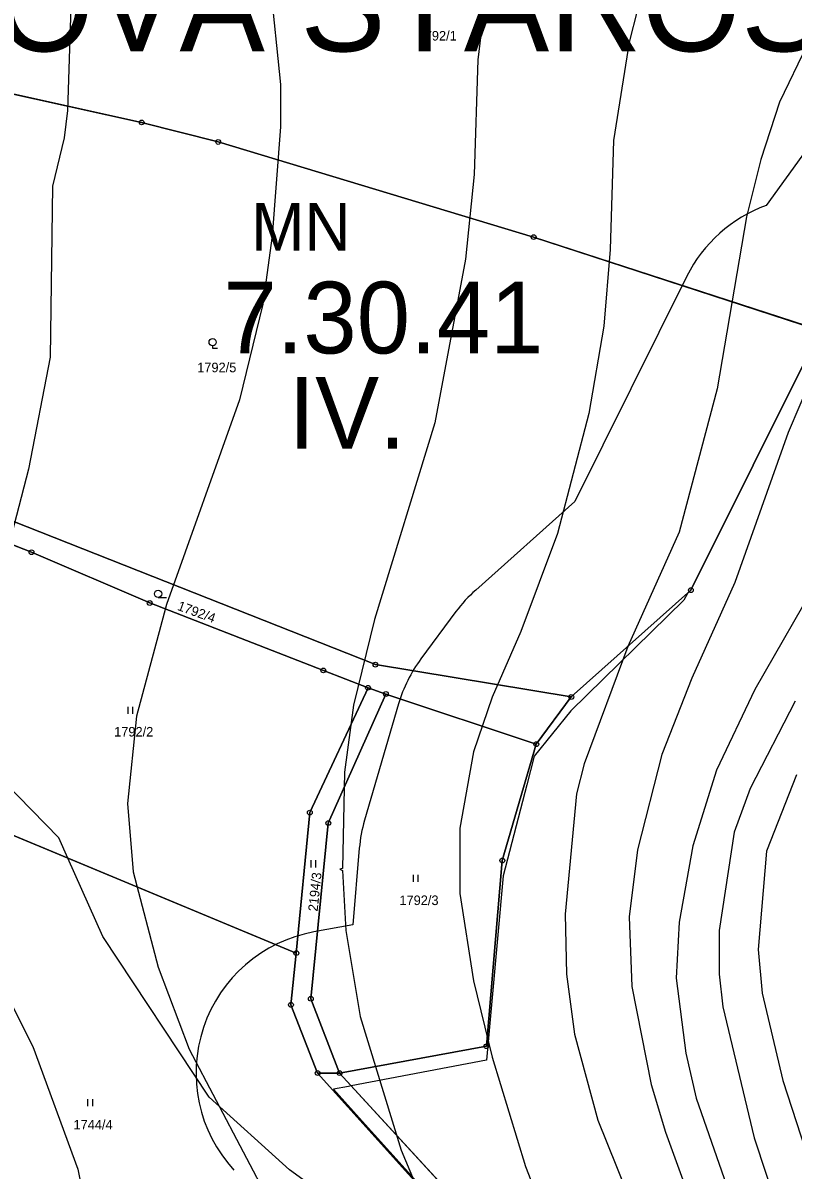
# Model space of a CAD drawing. Extents: x -706130 to -698555, y -971544 to -967260.
# Drawn here: x -703308.5 to -703147.5, y -970857.1 to -970617.2 of the extents above; entities that cross this region are included whole.
import ezdxf

# ---------------------------------------------------------------- set-up
doc = ezdxf.new("R2010")
doc.units = 0
for name, color, linetype in [('BPEJ hranice S', 7, 'Continuous'), ('BPEJ kód', 7, 'Continuous'), ('KN_Hranice_parcel', 7, 'Continuous'), ('KN_Parcelni cisla', 7, 'Continuous'), ('KN_Polygon parcely', 7, 'Continuous'), ('KN_Popisy_pomistni nazvy', 7, 'Continuous'), ('KN_POZEMKY_10_LESNI POZEMEK', 7, 'Continuous'), ('KN_POZEMKY_14_OSTATNI PLOCHA', 7, 'Continuous'), ('KN_POZEMKY_5_ZAHRADA', 7, 'Continuous'), ('KN_POZEMKY_6_OVOCNY_SAD', 7, 'Continuous'), ('KN_POZEMKY_7_TTP', 7, 'Continuous'), ('KN_VYUZITI_17_ostatni plocha_ostatni komunikace', 7, 'Continuous'), ('KN_Značky bodu BP', 7, 'Continuous'), ('KN_Značky kultur', 7, 'Continuous'), ('OP lesa 30 m', 7, 'Continuous'), ('Plochy lesní všeobecné S', 7, 'Continuous'), ('Plochy smíšené nezastavěného území všeobecné S', 7, 'Continuous'), ('Plochy zemědělské všeobecné CELEK S', 7, 'Continuous'), ('Regulační bloky v krajině S', 7, 'Continuous'), ('Regulační kódy v krajině S', 7, 'Continuous'), ('VÝŠKOPIS_vrstevnice hlavní', 7, 'Continuous'), ('VÝŠKOPIS_vrstevnice zesílená', 7, 'Continuous')]:
    doc.layers.add(name, color=color, linetype=linetype)

msp = doc.modelspace()

# ---------------------------------------------------------------- linework, layer by layer
at = {"layer": 'BPEJ hranice S'}
for points in [[(-703144.08, -970685.95), (-703168.87, -970735.8), (-703169.62, -970736.47), (-703170.38, -970737.92), (-703193.95, -970761.01), (-703201.64, -970770.49), (-703203.19, -970776.51), (-703208.1, -970795.53), (-703211.64, -970834.08), (-703239.88, -970839.46), (-703240.46, -970839.57), (-703243.6, -970840.17), (-703238.22, -970846.15), (-703219.02, -970867.46)], [(-703231.11, -970872.76), (-703252.79, -970857.03), (-703269.59, -970841.85), (-703291.81, -970808.23), (-703299.14, -970791.84), (-703301.03, -970787.62), (-703323.79, -970764.31)], [(-703146.34, -970990.21), (-703188.87, -970951.52), (-703213.89, -970919.41), (-703214.4, -970912.01), (-703215.2, -970900.58), (-703215.37, -970878.39), (-703218.72, -970877.19), (-703231.11, -970872.76), (-703252.79, -970857.03), (-703269.59, -970841.85), (-703291.81, -970808.23), (-703299.14, -970791.84), (-703301.03, -970787.62), (-703323.79, -970764.31)]]:
    msp.add_lwpolyline(points, dxfattribs=at)
at = {"layer": 'KN_Hranice_parcel'}
for p, q in [((-703365.42, -970619.95), (-703283.7, -970637.97)), ((-703201.75, -970661.96), (-703136.34, -970683.28)), ((-703306.72, -970727.87), (-703321.76, -970722.01)), ((-703236.37, -970756.21), (-703245.71, -970752.58)), ((-703193.88, -970758.14), (-703234.83, -970751.38)), ((-703236.37, -970756.21), (-703232.64, -970757.52)), ((-703201.19, -970768.01), (-703232.64, -970757.52)), ((-703193.88, -970758.14), (-703201.19, -970768.01)), ((-703251.36, -970811.71), (-703338.12, -970775.63)), ((-703242.32, -970836.8), (-703246.9, -970836.79))]:
    msp.add_line(p, q, dxfattribs=at)
for points in [[(-703283.7, -970637.97), (-703267.68, -970642.06), (-703201.75, -970661.96)], [(-703136.34, -970683.28), (-703137.61, -970684.84), (-703142.86, -970683.51), (-703168.87, -970735.8), (-703193.88, -970758.14)], [(-703234.83, -970751.38), (-703313.66, -970720.21), (-703340.62, -970710.13), (-703368.04, -970703.69), (-703391.48, -970690.98)], [(-703245.71, -970752.58), (-703282.01, -970738.48), (-703306.72, -970727.87)], [(-703251.36, -970811.71), (-703248.54, -970782.32), (-703236.37, -970756.21)], [(-703232.64, -970757.52), (-703244.67, -970784.51), (-703248.32, -970821.24), (-703242.32, -970836.8)], [(-703201.19, -970768.01), (-703208.3, -970792.34), (-703211.64, -970831.19), (-703242.32, -970836.8)], [(-703246.9, -970836.79), (-703252.48, -970822.52), (-703251.36, -970811.71)], [(-703218.04, -970912.72), (-703218.77, -970874.45), (-703221.56, -970864.95), (-703246.9, -970836.79)], [(-703242.32, -970836.8), (-703216.79, -970864.63), (-703214.84, -970870.83), (-703214.33, -970918.84)]]:
    msp.add_lwpolyline(points, dxfattribs=at)
at = {"layer": 'KN_Polygon parcely'}
for points in [[(-703365.42, -970619.95), (-703283.7, -970637.97), (-703267.68, -970642.06), (-703201.75, -970661.96), (-703136.34, -970683.28), (-703105.85, -970641.11), (-703098.9, -970628.21), (-703166.4, -970592.36), (-703196.44, -970578.75), (-703235.81, -970564.05), (-703262.19, -970558.35), (-703273.75, -970556.53), (-703308.15, -970576.53), (-703318.91, -970579.47), (-703374.63, -970612.98), (-703373.91, -970614.94), (-703382.32, -970616.38)], [(-703401.39, -970678.73), (-703391.48, -970690.98), (-703368.04, -970703.69), (-703340.62, -970710.13), (-703313.66, -970720.21), (-703234.83, -970751.38), (-703193.88, -970758.14), (-703168.87, -970735.8), (-703142.86, -970683.51), (-703137.61, -970684.84), (-703136.34, -970683.28), (-703201.75, -970661.96), (-703267.68, -970642.06), (-703283.7, -970637.97), (-703365.42, -970619.95), (-703368.77, -970648.89), (-703375.85, -970676.8), (-703404.93, -970671.23)], [(-703232.64, -970757.52), (-703201.19, -970768.01), (-703193.88, -970758.14), (-703234.83, -970751.38), (-703313.66, -970720.21), (-703340.62, -970710.13), (-703368.04, -970703.69), (-703391.48, -970690.98), (-703401.39, -970678.73), (-703399.89, -970695.15), (-703385.77, -970699.34), (-703368.24, -970708.49), (-703347.32, -970713.82), (-703341.58, -970715.28), (-703321.76, -970722.01), (-703306.72, -970727.87), (-703282.01, -970738.48), (-703245.71, -970752.58), (-703236.37, -970756.21)], [(-703282.01, -970738.48), (-703306.72, -970727.87), (-703321.76, -970722.01), (-703338.12, -970775.63), (-703251.36, -970811.71), (-703248.54, -970782.32), (-703236.37, -970756.21), (-703245.71, -970752.58)], [(-703246.9, -970836.79), (-703242.32, -970836.8), (-703248.32, -970821.24), (-703244.67, -970784.51), (-703232.64, -970757.52), (-703236.37, -970756.21), (-703248.54, -970782.32), (-703251.36, -970811.71), (-703252.48, -970822.52)], [(-703201.19, -970768.01), (-703232.64, -970757.52), (-703244.67, -970784.51), (-703248.32, -970821.24), (-703242.32, -970836.8), (-703211.64, -970831.19), (-703208.3, -970792.34)], [(-703218.77, -970874.45), (-703221.56, -970864.95), (-703246.9, -970836.79), (-703252.48, -970822.52), (-703251.36, -970811.71), (-703338.12, -970775.63), (-703354.08, -970769.21), (-703356.16, -970787.98), (-703355, -970796.22), (-703358.84, -970830.72), (-703361.41, -970853.84), (-703322.73, -970883.71), (-703325.48, -970887.18), (-703311.29, -970891.69), (-703283.26, -970899.43), (-703218.04, -970912.72)], [(-703246.9, -970836.79), (-703221.56, -970864.95), (-703218.77, -970874.45), (-703218.04, -970912.72), (-703214.33, -970918.84), (-703214.84, -970870.83), (-703216.79, -970864.63), (-703242.32, -970836.8)]]:
    msp.add_lwpolyline(points, close=True, dxfattribs=at)
msp.add_lwpolyline([(-703142.86, -970683.51), (-703168.87, -970735.8), (-703193.88, -970758.14), (-703201.19, -970768.01), (-703208.3, -970792.34), (-703211.64, -970831.19), (-703242.32, -970836.8), (-703216.79, -970864.63), (-703214.84, -970870.83), (-703214.33, -970918.84), (-703188.87, -970951.52), (-703146.34, -970990.21)], dxfattribs=at)
at = {"layer": 'KN_POZEMKY_10_LESNI POZEMEK'}
for p, q in [((-703168.87, -970735.8), (-703142.86, -970683.51)), ((-703193.88, -970758.14), (-703168.87, -970735.8)), ((-703201.19, -970768.01), (-703193.88, -970758.14)), ((-703208.3, -970792.34), (-703201.19, -970768.01)), ((-703211.64, -970831.19), (-703208.3, -970792.34)), ((-703242.32, -970836.8), (-703211.64, -970831.19)), ((-703216.79, -970864.63), (-703242.32, -970836.8))]:
    msp.add_line(p, q, dxfattribs=at)
at = {"layer": 'KN_POZEMKY_14_OSTATNI PLOCHA'}
for p, q in [((-703221.56, -970864.95), (-703246.9, -970836.79)), ((-703246.9, -970836.79), (-703242.32, -970836.8)), ((-703242.32, -970836.8), (-703216.79, -970864.63))]:
    msp.add_line(p, q, dxfattribs=at)
at = {"layer": 'KN_POZEMKY_5_ZAHRADA'}
for p, q in [((-703313.66, -970720.21), (-703234.83, -970751.38)), ((-703306.72, -970727.87), (-703321.76, -970722.01)), ((-703282.01, -970738.48), (-703306.72, -970727.87)), ((-703245.71, -970752.58), (-703282.01, -970738.48)), ((-703236.37, -970756.21), (-703245.71, -970752.58)), ((-703234.83, -970751.38), (-703193.88, -970758.14)), ((-703232.64, -970757.52), (-703236.37, -970756.21)), ((-703201.19, -970768.01), (-703232.64, -970757.52)), ((-703193.88, -970758.14), (-703201.19, -970768.01))]:
    msp.add_line(p, q, dxfattribs=at)
at = {"layer": 'KN_POZEMKY_6_OVOCNY_SAD'}
for p, q in [((-703365.42, -970619.95), (-703283.7, -970637.97)), ((-703283.7, -970637.97), (-703365.42, -970619.95)), ((-703283.7, -970637.97), (-703267.68, -970642.06)), ((-703267.68, -970642.06), (-703283.7, -970637.97)), ((-703267.68, -970642.06), (-703201.75, -970661.96)), ((-703201.75, -970661.96), (-703267.68, -970642.06)), ((-703201.75, -970661.96), (-703136.34, -970683.28)), ((-703136.34, -970683.28), (-703201.75, -970661.96)), ((-703142.86, -970683.51), (-703168.87, -970735.8)), ((-703234.83, -970751.38), (-703313.66, -970720.21)), ((-703168.87, -970735.8), (-703193.88, -970758.14)), ((-703193.88, -970758.14), (-703234.83, -970751.38))]:
    msp.add_line(p, q, dxfattribs=at)
at = {"layer": 'KN_POZEMKY_7_TTP'}
for p, q in [((-703321.76, -970722.01), (-703306.72, -970727.87)), ((-703306.72, -970727.87), (-703282.01, -970738.48)), ((-703282.01, -970738.48), (-703245.71, -970752.58)), ((-703245.71, -970752.58), (-703236.37, -970756.21)), ((-703248.54, -970782.32), (-703236.37, -970756.21)), ((-703236.37, -970756.21), (-703248.54, -970782.32)), ((-703236.37, -970756.21), (-703232.64, -970757.52)), ((-703232.64, -970757.52), (-703244.67, -970784.51)), ((-703244.67, -970784.51), (-703232.64, -970757.52)), ((-703232.64, -970757.52), (-703201.19, -970768.01)), ((-703201.19, -970768.01), (-703208.3, -970792.34)), ((-703251.36, -970811.71), (-703338.12, -970775.63)), ((-703338.12, -970775.63), (-703251.36, -970811.71)), ((-703251.36, -970811.71), (-703248.54, -970782.32)), ((-703248.54, -970782.32), (-703251.36, -970811.71)), ((-703244.67, -970784.51), (-703248.32, -970821.24)), ((-703248.32, -970821.24), (-703244.67, -970784.51)), ((-703208.3, -970792.34), (-703211.64, -970831.19)), ((-703252.48, -970822.52), (-703251.36, -970811.71)), ((-703251.36, -970811.71), (-703252.48, -970822.52)), ((-703248.32, -970821.24), (-703242.32, -970836.8)), ((-703242.32, -970836.8), (-703248.32, -970821.24)), ((-703246.9, -970836.79), (-703252.48, -970822.52)), ((-703252.48, -970822.52), (-703246.9, -970836.79)), ((-703211.64, -970831.19), (-703242.32, -970836.8)), ((-703242.32, -970836.8), (-703246.9, -970836.79)), ((-703246.9, -970836.79), (-703221.56, -970864.95))]:
    msp.add_line(p, q, dxfattribs=at)
at = {"layer": 'KN_VYUZITI_17_ostatni plocha_ostatni komunikace'}
for p, q in [((-703221.56, -970864.95), (-703246.9, -970836.79)), ((-703246.9, -970836.79), (-703242.32, -970836.8)), ((-703242.32, -970836.8), (-703216.79, -970864.63))]:
    msp.add_line(p, q, dxfattribs=at)
at = {"layer": 'KN_Značky bodu BP'}
for centre, radius in [((-703283.7, -970637.97), 0.5), ((-703283.7, -970637.97), 0.0303), ((-703267.68, -970642.06), 0.5), ((-703267.68, -970642.06), 0.0303), ((-703201.75, -970661.96), 0.5), ((-703201.75, -970661.96), 0.0303), ((-703306.72, -970727.87), 0.5), ((-703306.72, -970727.87), 0.0303), ((-703168.87, -970735.8), 0.5), ((-703168.87, -970735.8), 0.0303), ((-703282.01, -970738.48), 0.5), ((-703282.01, -970738.48), 0.0303), ((-703245.71, -970752.58), 0.5), ((-703245.71, -970752.58), 0.0303), ((-703234.83, -970751.38), 0.5), ((-703234.83, -970751.38), 0.0303), ((-703236.37, -970756.21), 0.5), ((-703236.37, -970756.21), 0.0303), ((-703232.64, -970757.52), 0.5), ((-703232.64, -970757.52), 0.0303), ((-703193.88, -970758.14), 0.5), ((-703193.88, -970758.14), 0.0303), ((-703201.19, -970768.01), 0.5), ((-703201.19, -970768.01), 0.0303), ((-703248.54, -970782.32), 0.5), ((-703248.54, -970782.32), 0.0303), ((-703244.67, -970784.51), 0.5), ((-703244.67, -970784.51), 0.0303), ((-703208.3, -970792.34), 0.5), ((-703208.3, -970792.34), 0.0303), ((-703251.36, -970811.71), 0.5), ((-703251.36, -970811.71), 0.0303), ((-703252.48, -970822.52), 0.5), ((-703248.32, -970821.24), 0.5), ((-703248.32, -970821.24), 0.0303), ((-703252.48, -970822.52), 0.0303), ((-703211.64, -970831.19), 0.5), ((-703211.64, -970831.19), 0.0303), ((-703246.9, -970836.79), 0.5), ((-703242.32, -970836.8), 0.5), ((-703246.9, -970836.79), 0.0303), ((-703242.32, -970836.8), 0.0303)]:
    msp.add_circle(centre, radius, dxfattribs=at)
at = {"layer": 'KN_Značky kultur'}
for p, q in [((-703268.86, -970684.68), (-703268.86, -970685.18)), ((-703268.86, -970685.18), (-703267.86, -970685.18)), ((-703280.25, -970737.32), (-703278.5, -970737.32)), ((-703286.53, -970761.69), (-703286.53, -970760.19)), ((-703285.53, -970761.69), (-703285.53, -970760.19)), ((-703248.28, -970793.78), (-703248.28, -970792.28)), ((-703247.28, -970793.78), (-703247.28, -970792.28)), ((-703226.88, -970796.81), (-703226.88, -970795.31)), ((-703225.88, -970796.81), (-703225.88, -970795.31)), ((-703294.93, -970843.74), (-703294.93, -970842.24)), ((-703293.93, -970843.74), (-703293.93, -970842.24))]:
    msp.add_line(p, q, dxfattribs=at)
for centre in [(-703268.86, -970683.93), (-703280.25, -970736.57)]:
    msp.add_circle(centre, 0.75, dxfattribs=at)
at = {"layer": 'OP lesa 30 m'}
for p, q in [((-703217.99, -970740.28), (-703225.3, -970750.15)), ((-703229.99, -970759.6), (-703237.1, -970783.93))]:
    msp.add_line(p, q, dxfattribs=at)
for points in [[(-703125.31, -970613.98), (-703131.32, -970625.14), (-703153.15, -970655.33)], [(-703169.72, -970670.15), (-703193.16, -970717.27), (-703213.87, -970735.77)], [(-703238.19, -970789.77), (-703239.57, -970805.8), (-703247.72, -970807.29)]]:
    msp.add_lwpolyline(points, dxfattribs=at)
for centre, start, end in [((-703142.86, -970683.51), 110.0639, 153.5534), ((-703193.88, -970758.14), 131.7726, 143.4753), ((-703201.19, -970768.01), 143.4753, 163.71), ((-703208.3, -970792.34), 163.71, 175.0863), ((-703242.32, -970836.8), 100.3624, 222.5319)]:
    msp.add_arc(centre, 30, start, end, dxfattribs=at)
at = {"layer": 'Plochy lesní všeobecné S'}
for p, q in [((-703142.86, -970683.51), (-703168.87, -970735.8)), ((-703168.87, -970735.8), (-703193.88, -970758.14)), ((-703193.88, -970758.14), (-703201.19, -970768.01)), ((-703201.19, -970768.01), (-703208.3, -970792.34)), ((-703208.3, -970792.34), (-703211.64, -970831.19)), ((-703211.64, -970831.19), (-703242.32, -970836.8)), ((-703242.32, -970836.8), (-703216.79, -970864.63))]:
    msp.add_line(p, q, dxfattribs=at)
at = {"layer": 'Plochy smíšené nezastavěného území všeobecné S'}
for p, q in [((-703321.76, -970722.01), (-703306.72, -970727.87)), ((-703245.71, -970752.58), (-703236.37, -970756.21)), ((-703236.37, -970756.21), (-703248.54, -970782.32)), ((-703201.19, -970768.01), (-703193.88, -970758.14)), ((-703248.54, -970782.32), (-703251.36, -970811.71)), ((-703251.36, -970811.71), (-703252.48, -970822.52)), ((-703252.48, -970822.52), (-703246.9, -970836.79)), ((-703242.32, -970836.8), (-703211.64, -970831.19)), ((-703246.9, -970836.79), (-703221.56, -970864.95))]:
    msp.add_line(p, q, dxfattribs=at)
for points in [[(-703193.88, -970758.14), (-703168.87, -970735.8), (-703142.86, -970683.51)], [(-703306.72, -970727.87), (-703282.01, -970738.48), (-703245.71, -970752.58)], [(-703211.64, -970831.19), (-703208.3, -970792.34), (-703201.19, -970768.01)], [(-703214.84, -970870.83), (-703216.79, -970864.63), (-703242.32, -970836.8)]]:
    msp.add_lwpolyline(points, dxfattribs=at)
at = {"layer": 'Plochy zemědělské všeobecné CELEK S'}
for p, q in [((-703306.72, -970727.87), (-703321.76, -970722.01)), ((-703282.01, -970738.48), (-703306.72, -970727.87)), ((-703245.71, -970752.58), (-703282.01, -970738.48)), ((-703236.37, -970756.21), (-703245.71, -970752.58)), ((-703248.54, -970782.32), (-703236.37, -970756.21)), ((-703251.36, -970811.71), (-703248.54, -970782.32)), ((-703252.48, -970822.52), (-703251.36, -970811.71)), ((-703246.9, -970836.79), (-703252.48, -970822.52)), ((-703221.56, -970864.95), (-703246.9, -970836.79))]:
    msp.add_line(p, q, dxfattribs=at)
at = {"layer": 'Regulační bloky v krajině S'}
for p, q in [((-703142.86, -970683.51), (-703168.87, -970735.8)), ((-703321.76, -970722.01), (-703306.72, -970727.87)), ((-703306.72, -970727.87), (-703321.76, -970722.01)), ((-703282.01, -970738.48), (-703306.72, -970727.87)), ((-703168.87, -970735.8), (-703193.88, -970758.14)), ((-703245.71, -970752.58), (-703282.01, -970738.48)), ((-703245.71, -970752.58), (-703236.37, -970756.21)), ((-703236.37, -970756.21), (-703245.71, -970752.58)), ((-703236.37, -970756.21), (-703248.54, -970782.32)), ((-703248.54, -970782.32), (-703236.37, -970756.21)), ((-703193.88, -970758.14), (-703201.19, -970768.01)), ((-703201.19, -970768.01), (-703193.88, -970758.14)), ((-703201.19, -970768.01), (-703208.3, -970792.34)), ((-703248.54, -970782.32), (-703251.36, -970811.71)), ((-703251.36, -970811.71), (-703248.54, -970782.32)), ((-703208.3, -970792.34), (-703211.64, -970831.19)), ((-703251.36, -970811.71), (-703252.48, -970822.52)), ((-703252.48, -970822.52), (-703251.36, -970811.71)), ((-703252.48, -970822.52), (-703246.9, -970836.79)), ((-703246.9, -970836.79), (-703252.48, -970822.52)), ((-703211.64, -970831.19), (-703242.32, -970836.8)), ((-703242.32, -970836.8), (-703211.64, -970831.19)), ((-703246.9, -970836.79), (-703221.56, -970864.95)), ((-703221.56, -970864.95), (-703246.9, -970836.79)), ((-703242.32, -970836.8), (-703216.79, -970864.63))]:
    msp.add_line(p, q, dxfattribs=at)
for points in [[(-703193.88, -970758.14), (-703168.87, -970735.8), (-703142.86, -970683.51)], [(-703306.72, -970727.87), (-703282.01, -970738.48), (-703245.71, -970752.58)], [(-703211.64, -970831.19), (-703208.3, -970792.34), (-703201.19, -970768.01)], [(-703214.84, -970870.83), (-703216.79, -970864.63), (-703242.32, -970836.8)]]:
    msp.add_lwpolyline(points, dxfattribs=at)
at = {"layer": 'VÝŠKOPIS_vrstevnice hlavní'}
for points in [[(-703198.72, -970576.45), (-703211.02, -970605.08), (-703213.45, -970624.92), (-703214.16, -970648.88), (-703216.01, -970666.57), (-703222.43, -970700.82), (-703234.99, -970741.91), (-703239.41, -970759.88), (-703241.27, -970773.86), (-703241.69, -970793.98), (-703242.26, -970794.12), (-703241.69, -970794.41), (-703240.98, -970806.96), (-703237.98, -970824.94), (-703229.42, -970852.9), (-703218.58, -970878.87), (-703213.16, -970888.86), (-703204.17, -970908.83), (-703187.19, -970951.92), (-703183.2, -970965.61), (-703183.48, -970979.31), (-703185.2, -970986.44), (-703190.05, -970996.29), (-703190.45, -970996.77)], [(-703162.26, -970590.2), (-703172.07, -970600.66), (-703177.92, -970609.79), (-703180.06, -970614.36), (-703181.77, -970621.21), (-703185.05, -970641.75), (-703185.77, -970664.58), (-703187.05, -970680.56), (-703190.19, -970698.82), (-703196.75, -970723.93), (-703204.46, -970744.47), (-703210.45, -970758.17), (-703214.3, -970769.58), (-703217.15, -970785.56), (-703217.15, -970799.26), (-703214.3, -970817.52), (-703210.45, -970833.5), (-703203.46, -970856.33), (-703195.47, -970876.87), (-703172.07, -970929.37), (-703157.8, -970959.05), (-703150.1, -970977.31), (-703146.25, -970988.72)], [(-703298.33, -970609.51), (-703299.19, -970635.47), (-703299.9, -970641.18), (-703302.33, -970651.31), (-703302.83, -970687.04), (-703307.32, -970710.52), (-703322.02, -970767.02)], [(-703256.82, -970608.94), (-703254.68, -970630.05), (-703254.68, -970638.9), (-703256.39, -970661.72), (-703258.39, -970675.99), (-703263.24, -970695.96), (-703278.5, -970738.77), (-703284.78, -970762.16), (-703286.63, -970780.43), (-703285.49, -970794.69), (-703280.21, -970814.67), (-703273.79, -970831.79), (-703256.82, -970864.03), (-703252.96, -970873.45), (-703247.83, -970889.14), (-703244.83, -970901.7), (-703244.83, -970906.26), (-703243.12, -970918.25), (-703242.98, -970930.52), (-703243.55, -970937.08), (-703245.26, -970944.78), (-703245.4, -970949.78), (-703247.26, -970955.63), (-703250.82, -970962.33)], [(-703084.36, -970625.93), (-703101.73, -970634.62), (-703114.29, -970644.89), (-703124.56, -970657.16), (-703135.05, -970673.35), (-703141.25, -970685.69), (-703148.53, -970702.81), (-703159.66, -970734.2), (-703168.65, -970754.18), (-703174.92, -970770.15), (-703180.06, -970790.13), (-703181.77, -970804.11), (-703181.2, -970818.66), (-703177.21, -970839.21), (-703174.21, -970849.19), (-703158.94, -970891.14), (-703150.96, -970909.12), (-703144.68, -970921.1), (-703102.73, -970989.87), (-703093.03, -971009.27), (-703086.33, -971024.68), (-703082.9, -971034.95), (-703082.05, -971043.51), (-703082.43, -971046.58)], [(-703141.54, -970732.2), (-703155.52, -970756.6), (-703163.51, -970773.44), (-703168.5, -970789.27), (-703171.36, -970805.25), (-703171.93, -970816.95), (-703169.93, -970832.64), (-703167.79, -970842.06), (-703156.66, -970874.02), (-703147.67, -970893.99), (-703137.83, -970911.97)], [(-703147.1, -970759.03), (-703156.52, -970777.29), (-703159.8, -970786.42), (-703162.94, -970806.96), (-703162.94, -970816.09), (-703162.23, -970822.94), (-703155.66, -970850.34), (-703148.1, -970873.16), (-703139.11, -970891.42)], [(-703146.82, -970774.43), (-703153.1, -970790.41), (-703154.81, -970810.96), (-703153.95, -970820.09), (-703149.67, -970838.35), (-703139.26, -970870.31)], [(-703318.17, -970808.1), (-703306.47, -970831.22), (-703297.05, -970856.9), (-703295.48, -970864.6), (-703295.91, -970868.31), (-703298.9, -970873.59), (-703302.61, -970875.73), (-703309.18, -970876.73)]]:
    msp.add_lwpolyline(points, dxfattribs=at)
at = {"layer": 'VÝŠKOPIS_vrstevnice zesílená'}
for points in [[(-703144.54, -970621.78), (-703150.38, -970633.76)], [(-703150.38, -970633.76), (-703154.24, -970645.75), (-703157.23, -970657.73), (-703163.37, -970693.68), (-703171.36, -970723.64), (-703182.06, -970747.61), (-703191.19, -970772.15), (-703192.76, -970778.43), (-703195.18, -970803.54), (-703194.9, -970816.09), (-703193.19, -970828.65), (-703188.34, -970846.63), (-703164.22, -970906.55), (-703153.1, -970930.52), (-703137.12, -970960.48), (-703122.71, -970984.45), (-703116.57, -970997), (-703111.58, -971009.56), (-703110.15, -971015.83), (-703109.58, -971022.11), (-703110.01, -971028.39), (-703110.43, -971029.75)]]:
    msp.add_lwpolyline(points, dxfattribs=at)

# ---------------------------------------------------------------- texts
at = {"layer": 'BPEJ kód'}
for s, p in [('7.30.41', (-703266.62, -970686.29)), ('IV.', (-703253, -970706.21))]:
    msp.add_text(s, height=15, dxfattribs=at).set_placement(p)
at = {"layer": 'KN_Parcelni cisla'}
for s, p in [('1792/1', (-703226, -970620.85)), ('1792/5', (-703272.08, -970690.22)), ('1792/2', (-703289.44, -970766.41)), ('1792/3', (-703229.81, -970801.66)), ('1744/4', (-703297.94, -970848.59))]:
    msp.add_text(s, height=2, dxfattribs=at).set_placement(p)
for s, rotation, p in [('1792/4', 340, (-703276.38, -970739.89)), ('2194/3', 84, (-703246.92, -970803.07))]:
    msp.add_text(s, height=2, rotation=rotation, dxfattribs=at).set_placement(p)
at = {"layer": 'KN_Popisy_pomistni nazvy'}
msp.add_text('NOVÁ STAROST', height=20, dxfattribs=at).set_placement((-703333.74, -970623.09))
at = {"layer": 'Regulační kódy v krajině S'}
msp.add_text('MN', height=10, dxfattribs=at).set_placement((-703260.8, -970664.82))

doc.saveas('drawing.dxf')
